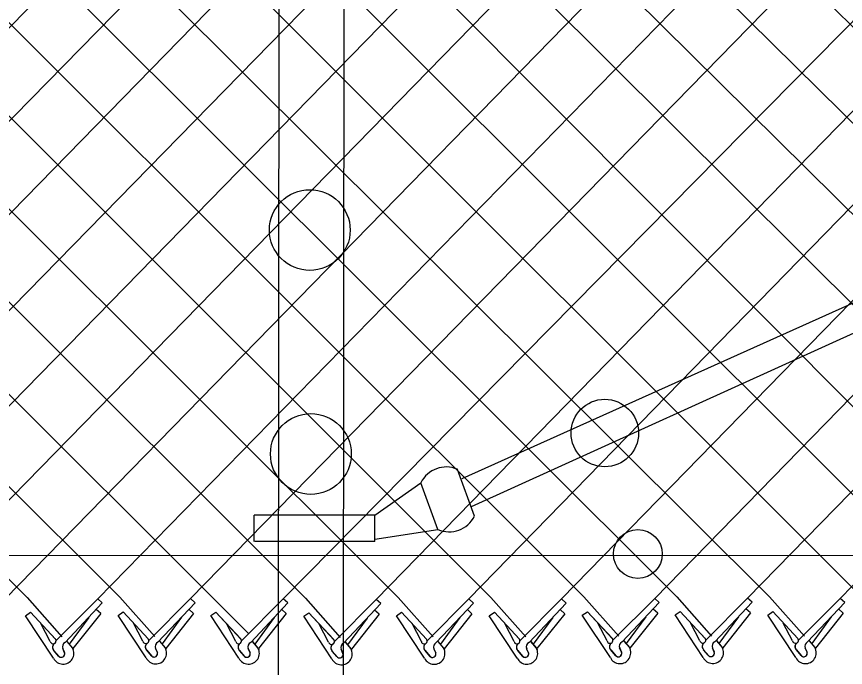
# Model space of a CAD drawing. Extents: x 0 to 2.85, y -0.1 to 1.83.
# Drawn here: x 2.0475 to 2.1194, y 0.8085 to 0.865 of the extents above; entities that cross this region are included whole.
import ezdxf

# ---------------------------------------------------------------- set-up
doc = ezdxf.new("R2010")
doc.units = 0
doc.layers.add('sb_Chainlink Fence', color=7, linetype='Continuous')
doc.layers.add('sb_Existing Structural Steel', color=7, linetype='Continuous')

msp = doc.modelspace()

# ---------------------------------------------------------------- linework, layer by layer
at = {"layer": 'sb_Chainlink Fence'}
for p, q in [((1.9374826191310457, 0.9249120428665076), (2.048380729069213, 0.8145783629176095)), ((2.0420006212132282, 0.925187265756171), (2.1535310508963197, 0.8146965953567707)), ((2.050038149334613, 0.9252107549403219), (2.1615934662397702, 0.8146370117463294)), ((2.046495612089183, 0.8144460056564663), (2.153670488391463, 0.9242588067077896)), ((2.0605940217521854, 0.9234884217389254), (2.1696501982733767, 0.8146817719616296)), ((2.1189903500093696, 0.8144975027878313), (2.2252355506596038, 0.9233640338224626)), ((1.963928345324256, 0.9230297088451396), (2.072550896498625, 0.8145225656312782)), ((1.9984190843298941, 0.8145321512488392), (2.1042834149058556, 0.9228340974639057)), ((2.0062158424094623, 0.8144513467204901), (2.11233620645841, 0.922870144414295)), ((2.0142693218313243, 0.8144717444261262), (2.119948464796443, 0.9227713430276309)), ((2.022323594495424, 0.8144551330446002), (2.128418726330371, 0.9229277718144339)), ((2.030386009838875, 0.8143955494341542), (2.136472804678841, 0.9229861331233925)), ((2.0366290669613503, 0.8126189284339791), (2.1445348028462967, 0.9230875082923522)), ((2.0545247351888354, 0.8144513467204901), (2.1606444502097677, 0.9231205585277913)), ((2.0625782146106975, 0.8144717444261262), (2.1687226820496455, 0.923114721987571)), ((2.078694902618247, 0.8143955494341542), (2.184830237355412, 0.9231944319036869)), ((2.0867516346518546, 0.814440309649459), (2.192193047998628, 0.9226506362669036)), ((2.094804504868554, 0.8144460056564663), (2.200949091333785, 0.9232928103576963)), ((2.1028825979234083, 0.8144937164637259), (2.2090018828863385, 0.9233288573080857)), ((2.1109360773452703, 0.814514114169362), (2.217182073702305, 0.9233426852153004)), ((1.9738082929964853, 0.921214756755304), (2.0806076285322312, 0.8145673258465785)), ((1.9818610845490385, 0.9212508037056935), (2.088660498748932, 0.8145730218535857)), ((1.9898901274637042, 0.921287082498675), (2.096738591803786, 0.8146207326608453)), ((1.9979436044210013, 0.9213084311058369), (2.1047920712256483, 0.8146411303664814)), ((2.0057677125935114, 0.9213084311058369), (2.112846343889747, 0.8146245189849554)), ((2.0140596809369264, 0.9214681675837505), (2.120908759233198, 0.8145649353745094)), ((2.0221165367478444, 0.9214651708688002), (2.1289654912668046, 0.8146096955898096)), ((2.0301693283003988, 0.9215012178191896), (2.1377252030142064, 0.8134099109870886)), ((2.038247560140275, 0.9214953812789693), (2.1454767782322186, 0.8147132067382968)), ((2.0706324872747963, 0.8144551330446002), (2.176480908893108, 0.921851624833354)), ((1.949633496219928, 0.9210600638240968), (2.056434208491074, 0.8145987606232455)), ((1.957689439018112, 0.9211163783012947), (2.0644884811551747, 0.8145821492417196)), ((2.048380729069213, 0.8145783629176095), (2.051416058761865, 0.8111607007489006)), ((2.050897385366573, 0.8108085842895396), (2.0545247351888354, 0.8144513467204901)), ((2.0516950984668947, 0.8106660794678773), (2.0549205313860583, 0.8140926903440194)), ((2.0549205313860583, 0.8140926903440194), (2.0545247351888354, 0.8144513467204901)), ((2.056434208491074, 0.8145987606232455), (2.059469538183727, 0.8111810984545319)), ((2.058950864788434, 0.8108289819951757), (2.0625782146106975, 0.8144717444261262)), ((2.0597485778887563, 0.8106864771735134), (2.0629740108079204, 0.8141130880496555)), ((2.0629740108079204, 0.8141130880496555), (2.0625782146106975, 0.8144717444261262)), ((2.0644884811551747, 0.8145821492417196), (2.0676460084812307, 0.8114206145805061)), ((2.067005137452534, 0.8108123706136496), (2.0706324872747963, 0.8144551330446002)), ((2.0678028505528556, 0.8106698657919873), (2.0710282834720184, 0.8140964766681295)), ((2.0710282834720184, 0.8140964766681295), (2.0706324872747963, 0.8144551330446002)), ((2.072550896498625, 0.8145225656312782), (2.0755862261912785, 0.8111049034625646)), ((2.0750675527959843, 0.8107527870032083), (2.078694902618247, 0.8143955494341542)), ((2.0758652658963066, 0.810610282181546), (2.0790906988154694, 0.8140368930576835)), ((2.0790906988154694, 0.8140368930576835), (2.078694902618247, 0.8143955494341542)), ((2.0806076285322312, 0.8145673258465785), (2.083642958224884, 0.8111496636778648)), ((2.083124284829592, 0.8107975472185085), (2.0867516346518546, 0.814440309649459)), ((2.083921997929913, 0.8106550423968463), (2.0871474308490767, 0.8140816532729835)), ((2.0871474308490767, 0.8140816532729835), (2.0867516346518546, 0.814440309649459)), ((2.088660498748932, 0.8145730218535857), (2.0916958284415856, 0.811155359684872)), ((2.0911771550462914, 0.8108032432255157), (2.094804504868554, 0.8144460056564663)), ((2.0919748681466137, 0.8106607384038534), (2.0952003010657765, 0.8140873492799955)), ((2.0952003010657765, 0.8140873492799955), (2.094804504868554, 0.8144460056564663)), ((2.096738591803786, 0.8146207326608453), (2.099773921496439, 0.8112030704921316)), ((2.0992552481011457, 0.8108509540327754), (2.1028825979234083, 0.8144937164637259)), ((2.100052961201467, 0.8107084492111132), (2.1032783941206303, 0.8141350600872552)), ((2.1032783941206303, 0.8141350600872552), (2.1028825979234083, 0.8144937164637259)), ((2.1047920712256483, 0.8146411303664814), (2.1078274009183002, 0.8112234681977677)), ((2.107308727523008, 0.8108713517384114), (2.1109360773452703, 0.814514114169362)), ((2.1081064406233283, 0.8107288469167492), (2.1113318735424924, 0.8141554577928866)), ((2.1113318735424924, 0.8141554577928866), (2.1109360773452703, 0.814514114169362)), ((2.112846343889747, 0.8146245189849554), (2.1158816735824, 0.8112068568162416)), ((2.1153630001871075, 0.8108547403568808), (2.1189903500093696, 0.8144975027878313)), ((2.11616071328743, 0.8107122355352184), (2.1193861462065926, 0.8141388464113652)), ((2.1193861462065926, 0.8141388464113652), (2.1189903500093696, 0.8144975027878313)), ((2.048236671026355, 0.8129907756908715), (2.048682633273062, 0.8132954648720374)), ((2.048682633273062, 0.8132954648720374), (2.050838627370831, 0.8109718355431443)), ((2.048682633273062, 0.8132954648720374), (2.0508524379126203, 0.8109580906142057)), ((2.0547861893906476, 0.8131667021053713), (2.054390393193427, 0.813525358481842)), ((2.056290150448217, 0.8130111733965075), (2.056736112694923, 0.8133158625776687)), ((2.056736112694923, 0.8133158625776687), (2.058892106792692, 0.8109922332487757)), ((2.056736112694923, 0.8133158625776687), (2.0589059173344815, 0.8109784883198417)), ((2.0628396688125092, 0.8131870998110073), (2.062443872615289, 0.813545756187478)), ((2.064344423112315, 0.8129945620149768), (2.064790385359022, 0.8132992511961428)), ((2.064790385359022, 0.8132992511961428), (2.0669463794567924, 0.8109756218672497)), ((2.064790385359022, 0.8132992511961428), (2.0669601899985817, 0.8109618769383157)), ((2.070893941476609, 0.8131704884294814), (2.0704981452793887, 0.8135291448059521)), ((2.072406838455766, 0.8129349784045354), (2.072852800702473, 0.8132396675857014)), ((2.072852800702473, 0.8132396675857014), (2.075008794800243, 0.8109160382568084)), ((2.072852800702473, 0.8132396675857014), (2.075022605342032, 0.8109022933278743)), ((2.0789563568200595, 0.8131109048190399), (2.07856056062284, 0.8134695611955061)), ((2.0804635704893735, 0.8129797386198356), (2.0809095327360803, 0.8132844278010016)), ((2.0809095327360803, 0.8132844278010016), (2.0830655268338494, 0.8109607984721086)), ((2.0809095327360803, 0.8132844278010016), (2.0830793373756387, 0.8109470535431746)), ((2.087013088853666, 0.8131556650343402), (2.0866172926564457, 0.8135143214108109)), ((2.0885164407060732, 0.8129854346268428), (2.08896240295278, 0.8132901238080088)), ((2.08896240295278, 0.8132901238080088), (2.09111839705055, 0.8109664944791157)), ((2.08896240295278, 0.8132901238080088), (2.0911322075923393, 0.8109527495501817)), ((2.0950659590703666, 0.8131613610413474), (2.0946701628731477, 0.8135200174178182)), ((2.096594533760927, 0.8130331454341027), (2.097040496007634, 0.8133378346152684)), ((2.097040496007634, 0.8133378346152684), (2.0991964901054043, 0.8110142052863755)), ((2.097040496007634, 0.8133378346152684), (2.0992103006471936, 0.8110004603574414)), ((2.103144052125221, 0.8132090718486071), (2.102748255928, 0.8135677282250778)), ((2.104648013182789, 0.8130535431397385), (2.105093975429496, 0.8133582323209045)), ((2.105093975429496, 0.8133582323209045), (2.1072499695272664, 0.8110346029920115)), ((2.105093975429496, 0.8133582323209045), (2.1072637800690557, 0.8110208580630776)), ((2.111197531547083, 0.8132294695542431), (2.1108017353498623, 0.8135881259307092)), ((2.1127022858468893, 0.8130369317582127), (2.113148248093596, 0.8133416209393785)), ((2.113148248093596, 0.8133416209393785), (2.1153042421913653, 0.8110179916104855)), ((2.113148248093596, 0.8133416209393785), (2.1153180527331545, 0.8110042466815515)), ((2.119251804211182, 0.8132128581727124), (2.118856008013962, 0.8135715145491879)), ((2.0506731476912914, 0.8093018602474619), (2.048236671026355, 0.8129907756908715)), ((2.0537471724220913, 0.8128346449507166), (2.0520501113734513, 0.8105246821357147)), ((2.0547861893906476, 0.8131667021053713), (2.052373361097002, 0.8101319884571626)), ((2.0587266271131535, 0.8093222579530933), (2.056290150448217, 0.8130111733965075)), ((2.0618006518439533, 0.8128550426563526), (2.0601035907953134, 0.810545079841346)), ((2.0628396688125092, 0.8131870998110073), (2.060426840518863, 0.8101523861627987)), ((2.0667808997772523, 0.8093056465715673), (2.064344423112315, 0.8129945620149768)), ((2.069854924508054, 0.8128384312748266), (2.0681578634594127, 0.8105284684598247)), ((2.070893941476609, 0.8131704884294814), (2.068481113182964, 0.8101357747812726)), ((2.0748433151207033, 0.809246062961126), (2.072406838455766, 0.8129349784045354)), ((2.077917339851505, 0.8127788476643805), (2.076220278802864, 0.8104688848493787)), ((2.0789563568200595, 0.8131109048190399), (2.076543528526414, 0.8100761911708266)), ((2.08290004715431, 0.8092908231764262), (2.0804635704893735, 0.8129797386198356)), ((2.0859740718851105, 0.8128236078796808), (2.0842770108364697, 0.810513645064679)), ((2.087013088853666, 0.8131556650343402), (2.0846002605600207, 0.8101209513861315)), ((2.0909529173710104, 0.8092965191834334), (2.0885164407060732, 0.8129854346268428)), ((2.094026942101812, 0.812829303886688), (2.092329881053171, 0.8105193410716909)), ((2.0950659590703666, 0.8131613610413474), (2.0926531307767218, 0.8101266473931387)), ((2.099031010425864, 0.809344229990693), (2.096594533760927, 0.8130331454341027)), ((2.1021050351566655, 0.8128770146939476), (2.1004079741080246, 0.8105670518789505)), ((2.103144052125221, 0.8132090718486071), (2.100731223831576, 0.8101743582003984)), ((2.107084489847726, 0.8093646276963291), (2.104648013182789, 0.8130535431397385)), ((2.1101585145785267, 0.8128974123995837), (2.1084614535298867, 0.810587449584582)), ((2.111197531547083, 0.8132294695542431), (2.1087847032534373, 0.8101947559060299)), ((2.1151387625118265, 0.809348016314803), (2.1127022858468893, 0.8130369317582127)), ((2.1182127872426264, 0.8128808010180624), (2.1165157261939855, 0.8105708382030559)), ((2.119251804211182, 0.8132128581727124), (2.116838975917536, 0.8101781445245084)), ((2.0503957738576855, 0.8107573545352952), (2.0495841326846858, 0.8123089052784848)), ((2.0584492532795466, 0.8107777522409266), (2.057637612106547, 0.8123293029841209)), ((2.066503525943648, 0.8107611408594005), (2.065691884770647, 0.8123126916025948)), ((2.0745659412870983, 0.8107015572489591), (2.0737543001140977, 0.8122531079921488)), ((2.0826226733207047, 0.8107463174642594), (2.081811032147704, 0.8122978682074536)), ((2.0906755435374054, 0.8107520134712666), (2.089863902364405, 0.8123035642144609)), ((2.0987536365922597, 0.8107997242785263), (2.097941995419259, 0.8123512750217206)), ((2.106807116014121, 0.8108201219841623), (2.105995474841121, 0.8123716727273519)), ((2.1148613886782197, 0.8108035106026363), (2.11404974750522, 0.8123550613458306)), ((2.051830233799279, 0.8107616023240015), (2.0523254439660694, 0.8101753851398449)), ((2.0518367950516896, 0.8107526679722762), (2.052327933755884, 0.8101733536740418)), ((2.059883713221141, 0.8107820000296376), (2.0603789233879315, 0.8101957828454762)), ((2.0598902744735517, 0.8107730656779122), (2.0603814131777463, 0.8101937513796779)), ((2.0679379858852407, 0.8107653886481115), (2.0684331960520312, 0.8101791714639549)), ((2.0679445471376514, 0.8107564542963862), (2.068435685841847, 0.8101771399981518)), ((2.076000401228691, 0.8107058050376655), (2.076495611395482, 0.8101195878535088)), ((2.0760069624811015, 0.8106968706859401), (2.076498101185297, 0.8101175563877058)), ((2.0840571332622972, 0.8107505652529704), (2.084552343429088, 0.8101643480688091)), ((2.084063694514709, 0.8107416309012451), (2.0845548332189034, 0.810162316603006)), ((2.092110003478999, 0.8107562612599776), (2.09260521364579, 0.8101700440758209)), ((2.0921165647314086, 0.8107473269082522), (2.092607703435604, 0.8101680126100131)), ((2.100188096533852, 0.8108039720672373), (2.100683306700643, 0.8102177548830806)), ((2.100194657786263, 0.8107950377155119), (2.1006857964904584, 0.8102157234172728)), ((2.1082415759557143, 0.8108243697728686), (2.108736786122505, 0.810238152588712)), ((2.1082481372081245, 0.810815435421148), (2.1087392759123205, 0.8102361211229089)), ((2.116295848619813, 0.8108077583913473), (2.1167910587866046, 0.810221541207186)), ((2.1163024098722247, 0.8107988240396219), (2.1167935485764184, 0.8102195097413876)), ((2.0511247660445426, 0.8094868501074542), (2.050720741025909, 0.8099706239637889)), ((2.050720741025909, 0.8099706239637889), (2.051165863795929, 0.8094435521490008)), ((2.05164686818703, 0.8097723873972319), (2.0514833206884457, 0.8101266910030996)), ((2.051483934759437, 0.8101141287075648), (2.0516465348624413, 0.8097804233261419)), ((2.0523254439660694, 0.8101753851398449), (2.0523618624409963, 0.8101073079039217)), ((2.0523618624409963, 0.8101073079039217), (2.0523928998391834, 0.8100344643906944)), ((2.0591782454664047, 0.8095072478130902), (2.0587742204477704, 0.8099910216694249)), ((2.0587742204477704, 0.8099910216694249), (2.059219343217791, 0.8094639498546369)), ((2.059700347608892, 0.809792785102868), (2.059536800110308, 0.8101470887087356)), ((2.0595374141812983, 0.8101345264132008), (2.0597000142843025, 0.8098008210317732)), ((2.0603789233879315, 0.8101957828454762), (2.0604153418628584, 0.810127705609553)), ((2.0604153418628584, 0.810127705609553), (2.0604463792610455, 0.8100548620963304)), ((2.0672325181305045, 0.8094906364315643), (2.06682849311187, 0.809974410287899)), ((2.06682849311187, 0.809974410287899), (2.0672736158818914, 0.8094473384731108)), ((2.067754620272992, 0.8097761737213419), (2.0675910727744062, 0.8101304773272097)), ((2.067591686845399, 0.8101179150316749), (2.0677542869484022, 0.8097842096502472)), ((2.0684331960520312, 0.8101791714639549), (2.068469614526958, 0.8101110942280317)), ((2.068469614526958, 0.8101110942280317), (2.0685006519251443, 0.8100382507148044)), ((2.0752949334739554, 0.8094310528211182), (2.07489090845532, 0.8099148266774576)), ((2.07489090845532, 0.8099148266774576), (2.0753360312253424, 0.8093877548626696)), ((2.075817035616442, 0.809716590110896), (2.075653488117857, 0.8100708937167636)), ((2.075654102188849, 0.8100583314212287), (2.0758167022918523, 0.8097246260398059)), ((2.076495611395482, 0.8101195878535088), (2.07653202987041, 0.8100515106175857)), ((2.07653202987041, 0.8100515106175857), (2.0765630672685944, 0.8099786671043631)), ((2.083351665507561, 0.8094758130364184), (2.082947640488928, 0.8099595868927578)), ((2.082947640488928, 0.8099595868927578), (2.083392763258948, 0.8094325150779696)), ((2.0838737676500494, 0.8097613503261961), (2.083710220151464, 0.8101156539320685)), ((2.0837108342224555, 0.8101030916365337), (2.08387343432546, 0.8097693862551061)), ((2.084552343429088, 0.8101643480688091), (2.0845887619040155, 0.8100962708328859)), ((2.0845887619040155, 0.8100962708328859), (2.084619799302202, 0.8100234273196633)), ((2.0914045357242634, 0.8094815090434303), (2.0910005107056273, 0.809965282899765)), ((2.0910005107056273, 0.809965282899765), (2.0914456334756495, 0.8094382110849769)), ((2.0919266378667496, 0.8097670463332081), (2.0917630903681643, 0.8101213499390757)), ((2.0917637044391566, 0.8101087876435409), (2.0919263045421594, 0.8097750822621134)), ((2.09260521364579, 0.8101700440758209), (2.092641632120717, 0.8101019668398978)), ((2.092641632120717, 0.8101019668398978), (2.092672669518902, 0.8100291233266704)), ((2.099482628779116, 0.80952921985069), (2.0990786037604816, 0.8100129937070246)), ((2.0990786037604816, 0.8100129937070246), (2.0995237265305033, 0.8094859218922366)), ((2.100004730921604, 0.8098147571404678), (2.0998411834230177, 0.8101690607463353)), ((2.0998417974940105, 0.8101564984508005), (2.1000043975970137, 0.809822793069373)), ((2.100683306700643, 0.8102177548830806), (2.1007197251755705, 0.8101496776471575)), ((2.1007197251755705, 0.8101496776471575), (2.100750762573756, 0.8100768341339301)), ((2.107536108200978, 0.8095496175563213), (2.1071320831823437, 0.8100333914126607)), ((2.1071320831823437, 0.8100333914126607), (2.1075772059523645, 0.8095063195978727)), ((2.108058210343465, 0.8098351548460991), (2.10789466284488, 0.8101894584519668)), ((2.1078952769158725, 0.8101768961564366), (2.108057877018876, 0.8098431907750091)), ((2.108736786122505, 0.810238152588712), (2.1087732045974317, 0.8101700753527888)), ((2.1087732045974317, 0.8101700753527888), (2.108804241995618, 0.8100972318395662)), ((2.115590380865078, 0.8095330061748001), (2.1151863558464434, 0.8100167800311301)), ((2.1151863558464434, 0.8100167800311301), (2.1156314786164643, 0.8094897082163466)), ((2.1161124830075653, 0.8098185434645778), (2.1159489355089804, 0.8101728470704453)), ((2.1159495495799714, 0.8101602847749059), (2.1161121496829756, 0.809826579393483)), ((2.1167910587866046, 0.810221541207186), (2.1168274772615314, 0.8101534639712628)), ((2.1168274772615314, 0.8101534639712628), (2.1168585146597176, 0.8100806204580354))]:
    msp.add_line(p, q, dxfattribs=at)
for centre, radius, start, end in [((2.0506477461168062, 0.8108014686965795), 0.00025580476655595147, 189.9304409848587, 40.97853800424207), ((2.050980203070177, 0.8102539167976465), 0.0003843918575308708, 126.9947472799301, 219.79833989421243), ((2.0509907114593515, 0.8102534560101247), 0.0003909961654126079, 127.7656421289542, 226.33281459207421), ((2.0518710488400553, 0.8102860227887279), 0.00041880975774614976, 114.84216649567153, 203.51671506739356), ((2.058701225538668, 0.8108218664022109), 0.00025580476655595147, 189.9304409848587, 40.97853800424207), ((2.059033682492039, 0.8102743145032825), 0.0003843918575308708, 126.9947472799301, 219.79833989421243), ((2.0590441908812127, 0.8102738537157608), 0.0003909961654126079, 127.7656421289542, 226.33281459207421), ((2.059924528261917, 0.810306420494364), 0.00041880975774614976, 114.84216649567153, 203.51671506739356), ((2.0667554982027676, 0.810805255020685), 0.00025580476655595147, 189.9304409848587, 40.97853800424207), ((2.0670879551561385, 0.8102577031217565), 0.0003843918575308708, 126.9947472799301, 219.79833989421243), ((2.0670984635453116, 0.8102572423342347), 0.0003909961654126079, 127.7656421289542, 226.33281459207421), ((2.0679788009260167, 0.8102898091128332), 0.00041880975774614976, 114.84216649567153, 203.51671506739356), ((2.074817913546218, 0.8107456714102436), 0.00025580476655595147, 189.9304409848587, 40.97853800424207), ((2.075150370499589, 0.8101981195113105), 0.0003843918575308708, 126.9947472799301, 219.79833989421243), ((2.0751608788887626, 0.8101976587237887), 0.0003909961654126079, 127.7656421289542, 226.33281459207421), ((2.0760412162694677, 0.8102302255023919), 0.00041880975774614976, 114.84216649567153, 203.51671506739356), ((2.082874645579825, 0.8107904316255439), 0.00025580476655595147, 189.9304409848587, 40.97853800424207), ((2.083207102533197, 0.8102428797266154), 0.0003843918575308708, 126.9947472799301, 219.79833989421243), ((2.08321761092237, 0.8102424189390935), 0.0003909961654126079, 127.7656421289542, 226.33281459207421), ((2.0840979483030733, 0.8102749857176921), 0.00041880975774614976, 114.84216649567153, 203.51671506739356), ((2.0909275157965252, 0.810796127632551), 0.00025580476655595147, 189.9304409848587, 40.97853800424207), ((2.091259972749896, 0.8102485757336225), 0.0003843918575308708, 126.9947472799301, 219.79833989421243), ((2.0912704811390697, 0.8102481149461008), 0.0003909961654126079, 127.7656421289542, 226.33281459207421), ((2.0921508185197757, 0.8102806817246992), 0.00041880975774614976, 114.84216649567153, 203.51671506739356), ((2.0990056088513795, 0.8108438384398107), 0.00025580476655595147, 189.9304409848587, 40.97853800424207), ((2.0993380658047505, 0.8102962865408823), 0.0003843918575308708, 126.9947472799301, 219.79833989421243), ((2.0993485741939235, 0.8102958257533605), 0.0003909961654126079, 127.7656421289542, 226.33281459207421), ((2.1002289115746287, 0.8103283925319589), 0.00041880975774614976, 114.84216649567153, 203.51671506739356), ((2.1070590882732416, 0.8108642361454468), 0.00025580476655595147, 189.9304409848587, 40.97853800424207), ((2.1073915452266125, 0.8103166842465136), 0.0003843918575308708, 126.9947472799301, 219.79833989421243), ((2.1074020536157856, 0.8103162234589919), 0.0003909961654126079, 127.7656421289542, 226.33281459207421), ((2.1082823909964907, 0.810348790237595), 0.00041880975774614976, 114.84216649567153, 203.51671506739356), ((2.1151133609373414, 0.8108476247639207), 0.00025580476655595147, 189.9304409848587, 40.97853800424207), ((2.1154458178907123, 0.8103000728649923), 0.0003843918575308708, 126.9947472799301, 219.79833989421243), ((2.115456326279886, 0.8102996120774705), 0.0003909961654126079, 127.7656421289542, 226.33281459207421), ((2.11633666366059, 0.8103321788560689), 0.00041880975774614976, 114.84216649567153, 203.51671506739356), ((2.051511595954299, 0.8097166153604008), 0.0009354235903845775, 206.32021657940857, 29.22686940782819), ((2.051357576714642, 0.8096812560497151), 0.00030330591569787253, 219.86319118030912, 17.48524419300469), ((2.051358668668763, 0.8096798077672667), 0.00030494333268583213, 230.78260140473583, 19.265642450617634), ((2.059565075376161, 0.8097370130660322), 0.0009354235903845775, 206.32021657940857, 29.22686940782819), ((2.0594110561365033, 0.8097016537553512), 0.00030330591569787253, 219.86319118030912, 17.48524419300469), ((2.059412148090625, 0.8097002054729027), 0.00030494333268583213, 230.78260140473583, 19.265642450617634), ((2.0676193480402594, 0.8097204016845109), 0.0009354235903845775, 206.32021657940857, 29.22686940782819), ((2.067465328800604, 0.8096850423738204), 0.00030330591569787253, 219.86319118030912, 17.48524419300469), ((2.0674664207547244, 0.8096835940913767), 0.00030494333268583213, 230.78260140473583, 19.265642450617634), ((2.0756817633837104, 0.8096608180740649), 0.0009354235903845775, 206.32021657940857, 29.22686940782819), ((2.075527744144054, 0.8096254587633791), 0.00030330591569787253, 219.86319118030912, 17.48524419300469), ((2.075528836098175, 0.8096240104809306), 0.00030494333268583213, 230.78260140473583, 19.265642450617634), ((2.0837384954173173, 0.809705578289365), 0.0009354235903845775, 206.32021657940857, 29.22686940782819), ((2.0835844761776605, 0.8096702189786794), 0.00030330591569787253, 219.86319118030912, 17.48524419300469), ((2.0835855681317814, 0.8096687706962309), 0.00030494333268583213, 230.78260140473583, 19.265642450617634), ((2.0917913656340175, 0.8097112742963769), 0.0009354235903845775, 206.32021657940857, 29.22686940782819), ((2.091637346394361, 0.8096759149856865), 0.00030330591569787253, 219.86319118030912, 17.48524419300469), ((2.091638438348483, 0.8096744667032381), 0.00030494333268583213, 230.78260140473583, 19.265642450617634), ((2.099869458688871, 0.8097589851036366), 0.0009354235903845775, 206.32021657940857, 29.22686940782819), ((2.0997154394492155, 0.8097236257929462), 0.00030330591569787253, 219.86319118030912, 17.48524419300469), ((2.0997165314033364, 0.8097221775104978), 0.00030494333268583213, 230.78260140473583, 19.265642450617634), ((2.107922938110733, 0.809779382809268), 0.0009354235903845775, 206.32021657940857, 29.22686940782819), ((2.1077689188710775, 0.8097440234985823), 0.00030330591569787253, 219.86319118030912, 17.48524419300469), ((2.1077700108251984, 0.8097425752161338), 0.00030494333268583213, 230.78260140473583, 19.265642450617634), ((2.1159772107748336, 0.8097627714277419), 0.0009354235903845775, 206.32021657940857, 29.22686940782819), ((2.115823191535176, 0.8097274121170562), 0.00030330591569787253, 219.86319118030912, 17.48524419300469), ((2.1158242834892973, 0.8097259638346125), 0.00030494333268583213, 230.78260140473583, 19.265642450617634)]:
    msp.add_arc(centre, radius, start, end, dxfattribs=at)
at = {"layer": 'sb_Existing Structural Steel'}
for p, q in [((2.075857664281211, 0.8074472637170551), (2.0759534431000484, 0.9178405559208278)), ((2.070210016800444, 0.8072025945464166), (2.070305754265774, 0.9175482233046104)), ((2.2580667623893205, 0.9021288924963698), (2.0861488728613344, 0.824880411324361)), ((2.2589535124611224, 0.9005899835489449), (2.08694530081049, 0.8224502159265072)), ((2.0872427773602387, 0.8216385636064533), (2.0857633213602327, 0.8257015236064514)), ((2.0785782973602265, 0.8217130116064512), (2.08257314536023, 0.8245404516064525)), ((2.0840510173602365, 0.8204774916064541), (2.08257314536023, 0.8245404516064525)), ((2.0785782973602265, 0.8217130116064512), (2.0681191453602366, 0.8217130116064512)), ((2.0681191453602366, 0.819443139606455), (2.0681191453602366, 0.8217130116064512)), ((2.0785782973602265, 0.819443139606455), (2.0785782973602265, 0.8217130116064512)), ((2.0785782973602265, 0.8196395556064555), (2.0840510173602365, 0.8204774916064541)), ((2.0785782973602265, 0.819443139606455), (2.0681524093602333, 0.819443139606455)), ((1.0977552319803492, 0.8177376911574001), (2.4494196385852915, 0.8184027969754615))]:
    msp.add_line(p, q, dxfattribs=at)
for centre, radius in [((2.0729362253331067, 0.8464806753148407), 0.0035044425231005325), ((2.0985497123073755, 0.8288541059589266), 0.002929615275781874), ((2.073027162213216, 0.8270343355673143), 0.0035044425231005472), ((2.1014236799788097, 0.8183484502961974), 0.0021204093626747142)]:
    msp.add_circle(centre, radius, dxfattribs=at)
for centre, radius, start, end in [((2.084782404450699, 0.8234336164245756), 0.0024718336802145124, 66.61430277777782, 153.38569444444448), ((2.0850327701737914, 0.822745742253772), 0.002471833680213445, 246.61430555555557, 333.38569722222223)]:
    msp.add_arc(centre, radius, start, end, dxfattribs=at)

doc.saveas('drawing.dxf')
